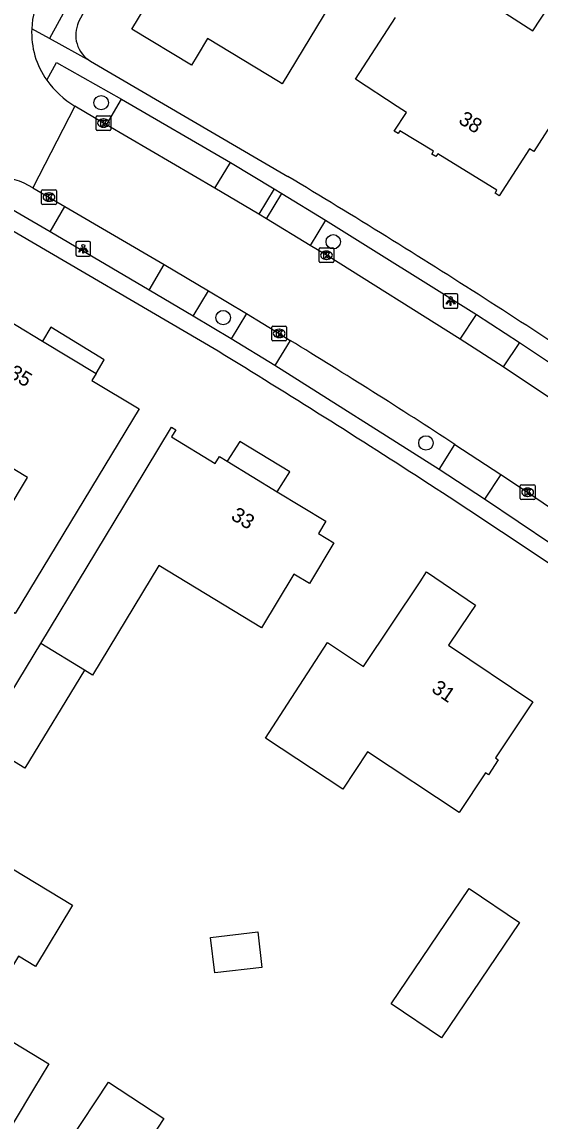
# Model space of a CAD drawing. Extents: x 160457 to 162082, y 388340 to 389736.
# Drawn here: x 160784.7 to 160819.9, y 389334.3 to 389409 of the extents above; entities that cross this region are included whole.
import ezdxf

# ---------------------------------------------------------------- set-up
doc = ezdxf.new("R2010")
doc.units = 0
for name, color, linetype in [('IMGEO_Boom', 7, 'Continuous'), ('IMGEO_Kolk', 7, 'Continuous'), ('IMGEO_Lichtpunt', 7, 'Continuous'), ('IMGEO_Openbare_ruimte_label', 7, 'Continuous'), ('IMGEO_Pand', 7, 'Continuous'), ('IMGEO_Pand_nummerreeks', 7, 'Continuous'), ('IMGEO_Pand_overbouw', 7, 'Continuous'), ('IMGEO_Parkeervlak_open', 7, 'Continuous'), ('IMGEO_Rijbaan_lokaal_gesloten', 7, 'Continuous'), ('IMGEO_Voetpad_open', 7, 'Continuous')]:
    doc.layers.add(name, color=color, linetype=linetype)

msp = doc.modelspace()

# ---------------------------------------------------------------- linework, layer by layer
at = {"layer": 'IMGEO_Boom'}
for centre in [(160790.068, 389403.531), (160805.824, 389394.079), (160798.353, 389388.928), (160812.121, 389380.412)]:
    msp.add_circle(centre, 0.489, dxfattribs=at)
at = {"layer": 'IMGEO_Kolk'}
for p, q in [((160789.729, 389401.719), (160789.729, 389402.571)), ((160789.804, 389402.645), (160790.656, 389402.645)), ((160790.217, 389402.425), (160790.242, 389402.425)), ((160790.73, 389402.571), (160790.73, 389401.719)), ((160790.656, 389401.645), (160789.804, 389401.645)), ((160790.24, 389401.865), (160790.215, 389401.865)), ((160786.026, 389396.689), (160786.026, 389397.541)), ((160786.101, 389397.615), (160786.953, 389397.615)), ((160786.514, 389397.395), (160786.539, 389397.395)), ((160787.027, 389397.541), (160787.027, 389396.689)), ((160786.953, 389396.615), (160786.101, 389396.615)), ((160786.537, 389396.835), (160786.512, 389396.835)), ((160804.864, 389392.739), (160804.864, 389393.591)), ((160804.939, 389393.665), (160805.791, 389393.665)), ((160805.352, 389393.445), (160805.377, 389393.445)), ((160805.865, 389393.591), (160805.865, 389392.739)), ((160805.791, 389392.665), (160804.939, 389392.665)), ((160805.375, 389392.885), (160805.35, 389392.885)), ((160801.656, 389387.426), (160801.656, 389388.278)), ((160801.731, 389388.352), (160802.583, 389388.352)), ((160802.144, 389388.132), (160802.169, 389388.132)), ((160802.657, 389388.278), (160802.657, 389387.426)), ((160802.583, 389387.352), (160801.731, 389387.352)), ((160802.167, 389387.572), (160802.142, 389387.572)), ((160818.599, 389377.562), (160819.451, 389377.562)), ((160818.524, 389376.636), (160818.524, 389377.488)), ((160819.012, 389377.342), (160819.037, 389377.342)), ((160819.525, 389377.488), (160819.525, 389376.636)), ((160819.451, 389376.562), (160818.599, 389376.562)), ((160819.035, 389376.782), (160819.01, 389376.782))]:
    msp.add_line(p, q, dxfattribs=at)
for points in [[(160789.729, 389401.719), (160789.729, 389402.571)], [(160789.804, 389402.645), (160790.656, 389402.645)], [(160790.05, 389402.345), (160790.173, 389402.345), (160790.173, 389402.194), (160790.303, 389402.345), (160790.467, 389402.345), (160790.321, 389402.194), (160790.474, 389401.945), (160790.322, 389401.945), (160790.237, 389402.109), (160790.173, 389402.042), (160790.173, 389401.945), (160790.05, 389401.945), (160790.05, 389402.345)], [(160790.73, 389402.571), (160790.73, 389401.719)], [(160790.656, 389401.645), (160789.804, 389401.645)], [(160786.026, 389396.689), (160786.026, 389397.541)], [(160786.101, 389397.615), (160786.953, 389397.615)], [(160786.347, 389397.315), (160786.47, 389397.315), (160786.47, 389397.164), (160786.6, 389397.315), (160786.764, 389397.315), (160786.618, 389397.164), (160786.771, 389396.915), (160786.619, 389396.915), (160786.534, 389397.079), (160786.47, 389397.012), (160786.47, 389396.915), (160786.347, 389396.915), (160786.347, 389397.315)], [(160787.027, 389397.541), (160787.027, 389396.689)], [(160786.953, 389396.615), (160786.101, 389396.615)], [(160804.864, 389392.739), (160804.864, 389393.591)], [(160804.939, 389393.665), (160805.791, 389393.665)], [(160805.185, 389393.365), (160805.308, 389393.365), (160805.308, 389393.214), (160805.438, 389393.365), (160805.602, 389393.365), (160805.456, 389393.214), (160805.609, 389392.965), (160805.457, 389392.965), (160805.372, 389393.129), (160805.308, 389393.062), (160805.308, 389392.965), (160805.185, 389392.965), (160805.185, 389393.365)], [(160805.865, 389393.591), (160805.865, 389392.739)], [(160805.791, 389392.665), (160804.939, 389392.665)], [(160801.656, 389387.426), (160801.656, 389388.278)], [(160801.731, 389388.352), (160802.583, 389388.352)], [(160801.977, 389388.052), (160802.1, 389388.052), (160802.1, 389387.901), (160802.23, 389388.052), (160802.394, 389388.052), (160802.248, 389387.901), (160802.401, 389387.652), (160802.249, 389387.652), (160802.164, 389387.816), (160802.1, 389387.749), (160802.1, 389387.652), (160801.977, 389387.652), (160801.977, 389388.052)], [(160802.657, 389388.278), (160802.657, 389387.426)], [(160802.583, 389387.352), (160801.731, 389387.352)], [(160818.599, 389377.562), (160819.451, 389377.562)], [(160818.524, 389376.636), (160818.524, 389377.488)], [(160818.845, 389377.262), (160818.968, 389377.262), (160818.968, 389377.111), (160819.098, 389377.262), (160819.262, 389377.262), (160819.116, 389377.111), (160819.269, 389376.862), (160819.117, 389376.862), (160819.032, 389377.026), (160818.968, 389376.959), (160818.968, 389376.862), (160818.845, 389376.862), (160818.845, 389377.262)], [(160819.525, 389377.488), (160819.525, 389376.636)], [(160819.451, 389376.562), (160818.599, 389376.562)]]:
    msp.add_lwpolyline(points, dxfattribs=at)
for centre, start, end in [((160789.806, 389402.569), 91.55205, 178.44795), ((160789.806, 389402.569), 91.55205, 178.44795), ((160790.654, 389402.569), 1.55205, 88.44795), ((160790.654, 389402.569), 1.55205, 88.44795), ((160789.806, 389401.721), 181.55205, 268.44795), ((160789.806, 389401.721), 181.55205, 268.44795), ((160790.654, 389401.721), 271.55205, 358.44795), ((160790.654, 389401.721), 271.55205, 358.44795), ((160786.103, 389397.539), 91.55205, 178.44795), ((160786.103, 389397.539), 91.55205, 178.44795), ((160786.951, 389397.539), 1.55205, 88.44795), ((160786.951, 389397.539), 1.55205, 88.44795), ((160786.103, 389396.691), 181.55205, 268.44795), ((160786.103, 389396.691), 181.55205, 268.44795), ((160786.951, 389396.691), 271.55205, 358.44795), ((160786.951, 389396.691), 271.55205, 358.44795), ((160804.941, 389393.589), 91.55205, 178.44795), ((160804.941, 389393.589), 91.55205, 178.44795), ((160805.789, 389393.589), 1.55205, 88.44795), ((160805.789, 389393.589), 1.55205, 88.44795), ((160804.941, 389392.741), 181.55205, 268.44795), ((160804.941, 389392.741), 181.55205, 268.44795), ((160805.789, 389392.741), 271.55205, 358.44795), ((160805.789, 389392.741), 271.55205, 358.44795), ((160801.733, 389388.276), 91.55205, 178.44795), ((160801.733, 389388.276), 91.55205, 178.44795), ((160802.581, 389388.276), 1.55205, 88.44795), ((160802.581, 389388.276), 1.55205, 88.44795), ((160801.733, 389387.428), 181.55205, 268.44795), ((160801.733, 389387.428), 181.55205, 268.44795), ((160802.581, 389387.428), 271.55205, 358.44795), ((160802.581, 389387.428), 271.55205, 358.44795), ((160818.601, 389377.486), 91.55205, 178.44795), ((160818.601, 389377.486), 91.55205, 178.44795), ((160819.449, 389377.486), 1.55205, 88.44795), ((160819.449, 389377.486), 1.55205, 88.44795), ((160818.601, 389376.638), 181.55205, 268.44795), ((160818.601, 389376.638), 181.55205, 268.44795), ((160819.449, 389376.638), 271.55205, 358.44795), ((160819.449, 389376.638), 271.55205, 358.44795)]:
    msp.add_arc(centre, 0.0765, start, end, dxfattribs=at)
for centre, major_axis, ratio, start_param, end_param in [((160790.216, 389402.145), (-0.387, 0.002), 0.722429, 4.712389, 7.853982), ((160790.241, 389402.145), (-0.39, 0.002), 0.717154, 1.570796, 4.712389), ((160786.513, 389397.115), (-0.387, 0.002), 0.722429, 4.712389, 7.853982), ((160786.538, 389397.115), (-0.39, 0.002), 0.717154, 1.570796, 4.712389), ((160805.351, 389393.165), (-0.387, 0.002), 0.722429, 4.712389, 7.853982), ((160805.376, 389393.165), (-0.39, 0.002), 0.717154, 1.570796, 4.712389), ((160802.143, 389387.852), (-0.387, 0.002), 0.722429, 4.712389, 7.853982), ((160802.168, 389387.852), (-0.39, 0.002), 0.717154, 1.570796, 4.712389), ((160819.011, 389377.062), (-0.387, 0.002), 0.722429, 4.712389, 7.853982), ((160819.036, 389377.062), (-0.39, 0.002), 0.717154, 1.570796, 4.712389)]:
    msp.add_ellipse(centre, major_axis=major_axis, ratio=ratio, start_param=start_param, end_param=end_param, dxfattribs=at)
at = {"layer": 'IMGEO_Lichtpunt'}
for p, q in [((160788.356, 389394.001), (160788.356, 389393.194)), ((160788.356, 389394.001), (160788.356, 389393.194)), ((160789.258, 389394.096), (160788.45, 389394.096)), ((160789.258, 389394.096), (160788.45, 389394.096)), ((160789.352, 389393.194), (160789.352, 389394.001)), ((160789.352, 389393.194), (160789.352, 389394.001)), ((160788.45, 389393.1), (160789.258, 389393.1)), ((160788.45, 389393.1), (160789.258, 389393.1)), ((160813.297, 389390.459), (160813.297, 389389.652)), ((160813.297, 389390.459), (160813.297, 389389.652)), ((160814.199, 389390.554), (160813.391, 389390.554)), ((160814.199, 389390.554), (160813.391, 389390.554)), ((160814.293, 389389.652), (160814.293, 389390.459)), ((160814.293, 389389.652), (160814.293, 389390.459)), ((160813.391, 389389.558), (160814.199, 389389.558)), ((160813.391, 389389.558), (160814.199, 389389.558))]:
    msp.add_line(p, q, dxfattribs=at)
for points in [[(160788.73, 389393.665), (160788.769, 389393.637), (160788.581, 389393.375), (160788.543, 389393.402), (160788.73, 389393.665)], [(160788.832, 389393.617), (160788.879, 389393.617), (160788.879, 389393.295), (160788.832, 389393.295), (160788.832, 389393.617)], [(160788.942, 389393.637), (160788.98, 389393.664), (160789.167, 389393.402), (160789.128, 389393.374), (160788.942, 389393.637)], [(160813.671, 389390.123), (160813.71, 389390.095), (160813.522, 389389.833), (160813.484, 389389.86), (160813.671, 389390.123)], [(160813.773, 389390.075), (160813.82, 389390.075), (160813.82, 389389.753), (160813.773, 389389.753), (160813.773, 389390.075)], [(160813.883, 389390.095), (160813.921, 389390.122), (160814.108, 389389.86), (160814.069, 389389.832), (160813.883, 389390.095)]]:
    msp.add_lwpolyline(points, dxfattribs=at)
for centre in [(160788.855, 389393.799), (160813.796, 389390.257)]:
    msp.add_circle(centre, 0.0994, dxfattribs=at)
for centre, start, end in [((160788.45, 389394.001), 90, 180), ((160788.45, 389394.001), 90, 180), ((160789.258, 389394.001), 0, 90), ((160789.258, 389394.001), 0, 90), ((160788.45, 389393.194), 180, 270), ((160788.45, 389393.194), 180, 270), ((160789.258, 389393.194), 270, 0), ((160789.258, 389393.194), 270, 360), ((160813.391, 389390.459), 90, 180), ((160813.391, 389390.459), 90, 180), ((160814.199, 389390.459), 0, 90), ((160814.199, 389390.459), 0, 90), ((160813.391, 389389.652), 180, 270), ((160813.391, 389389.652), 180, 270), ((160814.199, 389389.652), 270, 0), ((160814.199, 389389.652), 270, 360)]:
    msp.add_arc(centre, 0.0946, start, end, dxfattribs=at)
at = {"layer": 'IMGEO_Pand'}
for points in [[(160802.364, 389404.805), (160802.102, 389404.964), (160797.294, 389407.88), (160796.591, 389406.721), (160796.207, 389406.088), (160792.15, 389408.532), (160794.602, 389412.581), (160795.262, 389412.184), (160795.602, 389412.75), (160795.885, 389412.579), (160797.168, 389414.711), (160794.091, 389416.581), (160797.685, 389422.582), (160800.786, 389420.724), (160799.855, 389419.177), (160804.945, 389416.114), (160805.399, 389416.868), (160809.443, 389414.434), (160807.06, 389410.475), (160806.118, 389411.043), (160802.364, 389404.805)], [(160815.881, 389410.683), (160819.388, 389408.416), (160821.031, 389410.958), (160824.53, 389408.697), (160820.831, 389402.975), (160821.108, 389402.796), (160819.438, 389400.212), (160819.161, 389400.391), (160817.1, 389397.203)], [(160817.1, 389397.203), (160816.814, 389397.38), (160816.934, 389397.575), (160812.919, 389400.062), (160812.793, 389399.878), (160812.523, 389400.043), (160812.636, 389400.229), (160810.355, 389401.617), (160810.241, 389401.431), (160809.971, 389401.596), (160810.799, 389402.869), (160810.176, 389403.274), (160807.337, 389405.12), (160810.052, 389409.32)], [(160784.237, 389368.82), (160780.766, 389370.915), (160785.075, 389378.055), (160777.08, 389382.88), (160779.224, 389386.45), (160780.268, 389385.82), (160782.487, 389389.5), (160786.084, 389387.328), (160789.725, 389385.129), (160789.443, 389384.66), (160792.639, 389382.74), (160784.237, 389368.82)], [(160785.97, 389366.785), (160792.258, 389377.196), (160794.842, 389381.475), (160795.139, 389381.294), (160794.846, 389380.826), (160797.808, 389379.025), (160798.108, 389379.483), (160798.63, 389379.165), (160802.029, 389377.093), (160805.319, 389375.088), (160804.823, 389374.266), (160805.873, 389373.626), (160804.203, 389370.861), (160803.153, 389371.501), (160800.945, 389367.846), (160793.986, 389372.088), (160789.488, 389364.641), (160788.938, 389364.976)], [(160816.174, 389358), (160814.381, 389355.296), (160808.162, 389359.419), (160806.479, 389356.88), (160801.228, 389360.361), (160802.717, 389362.662), (160805.432, 389366.86), (160807.874, 389365.228), (160811.717, 389370.976), (160812.166, 389371.647), (160815.493, 389369.401), (160815.109, 389368.833), (160813.656, 389366.684), (160819.37, 389362.821), (160816.843, 389359.009), (160817.033, 389358.883), (160816.364, 389357.874), (160816.174, 389358)], [(160788.938, 389364.976), (160784.881, 389358.321), (160781.977, 389360.09), (160781.914, 389360.129), (160785.97, 389366.785)], [(160788.938, 389364.976), (160785.97, 389366.785)], [(160781.757, 389341.108), (160786.515, 389338.226), (160785.477, 389336.511), (160782.886, 389332.234), (160782.997, 389332.167), (160781.964, 389330.461), (160779.342, 389332.052), (160779.41, 389332.164), (160778.195, 389332.899), (160775.197, 389334.713), (160771.172, 389337.149), (160773.781, 389341.415), (160775.784, 389344.69), (160776.341, 389344.353), (160781.564, 389352.976), (160788.122, 389349.005), (160785.604, 389344.847), (160784.446, 389345.548), (160781.757, 389341.108)], [(160813.168, 389339.998), (160809.759, 389342.306), (160815.043, 389350.147), (160818.474, 389347.825), (160813.168, 389339.998)], [(160797.781, 389344.403), (160797.5, 389346.811), (160800.704, 389347.185), (160800.984, 389344.776), (160797.781, 389344.403)], [(160799.982, 389324.579), (160797.233, 389320.402), (160793.462, 389322.868), (160791.652, 389324.052), (160787.867, 389326.528), (160788.048, 389326.804), (160785.127, 389328.726), (160787.875, 389332.904), (160790.558, 389336.982), (160794.315, 389334.51), (160793.112, 389332.682), (160801.627, 389327.08), (160799.982, 389324.579)]]:
    msp.add_lwpolyline(points, dxfattribs=at)
at = {"layer": 'IMGEO_Pand_overbouw'}
for points in [[(160786.084, 389387.328), (160789.725, 389385.129), (160790.272, 389386.069), (160786.654, 389388.269)], [(160798.63, 389379.165), (160802.029, 389377.093), (160802.882, 389378.46), (160799.488, 389380.513)]]:
    msp.add_lwpolyline(points, close=True, dxfattribs=at)
at = {"layer": 'IMGEO_Parkeervlak_open'}
for points in [[(160790.437, 389402.034), (160791.441, 389403.779)], [(160786.61, 389394.752), (160787.611, 389396.472)]]:
    msp.add_lwpolyline(points, dxfattribs=at)
at = {"layer": 'IMGEO_Rijbaan_lokaal_gesloten'}
for points in [[(160788.278, 389403.296), (160785.436, 389397.734)], [(160790.437, 389402.034), (160790.231, 389402.145), (160788.278, 389403.296)], [(160797.793, 389397.727), (160790.437, 389402.034)], [(160785.436, 389397.734), (160786.525, 389397.114), (160787.611, 389396.472)], [(160800.775, 389395.945), (160797.793, 389397.727)], [(160787.611, 389396.472), (160794.349, 389392.528)], [(160801.292, 389395.629), (160800.775, 389395.945)], [(160804.263, 389393.836), (160801.292, 389395.629)], [(160814.445, 389387.468), (160805.366, 389393.166), (160804.263, 389393.836)], [(160794.349, 389392.528), (160797.352, 389390.752)], [(160797.352, 389390.752), (160799.932, 389389.209)], [(160799.932, 389389.209), (160802.156, 389387.85), (160802.9, 389387.377)], [(160817.362, 389385.583), (160814.445, 389387.468)], [(160827.184, 389379.025), (160817.362, 389385.583)], [(160814.084, 389380.309), (160817.209, 389378.269)], [(160817.209, 389378.269), (160819.024, 389377.061), (160828.645, 389370.503)]]:
    msp.add_lwpolyline(points, dxfattribs=at)
for centre, radius, start, end in [((160791.328, 389408.285), 5.979, 153.47764, 177.38378), ((160790.857, 389408.267), 5.509, 176.97711, 215.70639), ((160791.582, 389408.762), 6.387, 215.51272, 238.84787), ((160782.616, 389393.229), 5.315, 57.95113, 87.05158), ((160587.956, 389034.879), 412.863, 56.79011, 58.62623)]:
    msp.add_arc(centre, radius, start, end, dxfattribs=at)
at = {"layer": 'IMGEO_Voetpad_open'}
for points in [[(160815.622, 389458.574), (160788.539, 389409.013)], [(160788.924, 389412.219), (160786.568, 389407.894)], [(160786.568, 389407.894), (160785.355, 389408.558)], [(160789.351, 389406.35), (160786.568, 389407.894)], [(160786.383, 389405.052), (160787.037, 389406.256), (160791.441, 389403.779)], [(160789.351, 389406.35), (160802.745, 389398.52)], [(160791.441, 389403.779), (160798.848, 389399.456)], [(160797.793, 389397.727), (160798.848, 389399.456)], [(160798.848, 389399.456), (160801.821, 389397.674)], [(160786.61, 389394.752), (160782.182, 389397.308)], [(160801.821, 389397.674), (160800.775, 389395.945)], [(160801.292, 389395.629), (160802.344, 389397.361)], [(160801.821, 389397.674), (160802.344, 389397.361)], [(160802.344, 389397.361), (160805.302, 389395.559)], [(160805.302, 389395.559), (160804.263, 389393.836)], [(160805.302, 389395.559), (160815.56, 389389.148)], [(160798.007, 389386.638), (160783.243, 389395.294)], [(160793.319, 389390.801), (160786.61, 389394.752)], [(160793.319, 389390.801), (160794.349, 389392.528)], [(160796.324, 389389.027), (160793.319, 389390.801)], [(160796.324, 389389.027), (160797.352, 389390.752)], [(160798.885, 389387.484), (160796.324, 389389.027)], [(160799.932, 389389.209), (160798.885, 389387.484)], [(160814.445, 389387.468), (160815.56, 389389.148)], [(160815.56, 389389.148), (160818.471, 389387.247)], [(160801.869, 389385.667), (160798.885, 389387.484)], [(160802.9, 389387.377), (160801.869, 389385.667)], [(160818.471, 389387.247), (160817.362, 389385.583)], [(160818.471, 389387.247), (160828.327, 389380.675)], [(160813.007, 389378.609), (160801.869, 389385.667)], [(160813.007, 389378.609), (160814.084, 389380.309)], [(160816.097, 389376.599), (160813.007, 389378.609)], [(160817.209, 389378.269), (160816.097, 389376.599)], [(160827.52, 389368.887), (160816.097, 389376.599)]]:
    msp.add_lwpolyline(points, dxfattribs=at)
for centre, radius, start, end in [((160790.398, 389408.124), 2.06, 154.45127, 239.46368), ((160526.114, 388937.922), 537.285, 57.33785, 59.01132), ((160545.318, 388968.18), 501.447, 55.52758, 57.3193), ((160461.28, 388836.099), 645.351, 57.042415, 58.548758), ((160433.208, 388797.199), 693.268, 55.437362, 56.844669)]:
    msp.add_arc(centre, radius, start, end, dxfattribs=at)

# ---------------------------------------------------------------- texts
at = {"layer": 'IMGEO_Openbare_ruimte_label'}
msp.add_text('Louis Armstronglaan', height=1, rotation=61.38497, dxfattribs=at).set_placement((160781.976, 389407.531))
at = {"layer": 'IMGEO_Pand_nummerreeks'}
for s, rotation, p in [('38', 328.43431, (160814.263, 389402.174)), ('35', 328.87239, (160783.703, 389384.934)), ('33', 328.63629, (160798.813, 389375.264)), ('31', 325.93899, (160812.43, 389363.554))]:
    msp.add_text(s, height=1, rotation=rotation, dxfattribs=at).set_placement(p)

doc.saveas('drawing.dxf')
